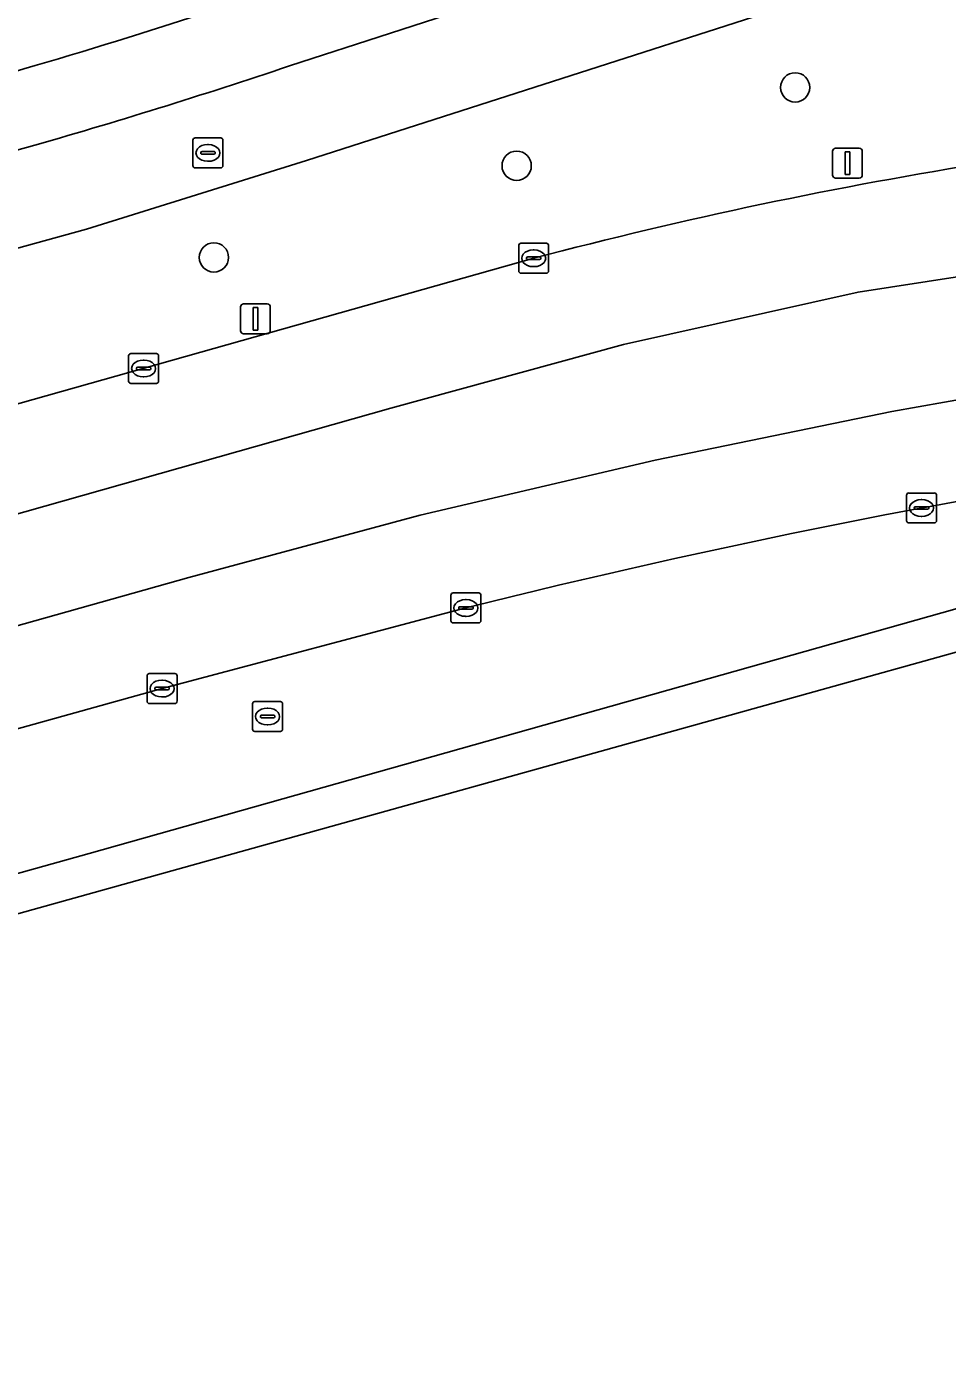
# Model space of a CAD drawing. Extents: x 159626 to 160723, y 388173 to 389416.
# Drawn here: x 159751.41 to 159782.17, y 388178.02 to 388222.21 of the extents above; entities that cross this region are included whole.
import ezdxf

# ---------------------------------------------------------------- set-up
doc = ezdxf.new("R2010")
doc.units = 0
for name, color, linetype in [('IMGEO_Berm_groen', 7, 'Continuous'), ('IMGEO_Boom', 7, 'Continuous'), ('IMGEO_Fietspad_open', 7, 'Continuous'), ('IMGEO_Kolk', 7, 'Continuous'), ('IMGEO_Lichtmast', 7, 'Continuous'), ('IMGEO_Rijbaan_regionaal_gesloten', 7, 'Continuous'), ('IMGEO_Rioolput', 7, 'Continuous'), ('IMGEO_Verkeerseiland_groen', 7, 'Continuous'), ('IMGEO_Voetpad_open', 7, 'Continuous')]:
    doc.layers.add(name, color=color, linetype=linetype)

msp = doc.modelspace()

# ---------------------------------------------------------------- linework, layer by layer
at = {"layer": 'IMGEO_Berm_groen'}
for points in [[(159755.968, 388222.214), (159767.275, 388225.855), (159784.145, 388231.332), (159839.772, 388246.983)], [(159815.575, 388234.187), (159800.46, 388229.908), (159784.816, 388225.479), (159760.765, 388217.733), (159753.42, 388215.443), (159716.557, 388205.279), (159707.14, 388202.733)], [(159698.021, 388194.611), (159698.713, 388194.811), (159768.35, 388214.47)]]:
    msp.add_lwpolyline(points, dxfattribs=at)
for centre, radius, start, end in [((159694.358, 388415.522), 202.889, 284.01742, 287.67782), ((159807.736, 388065.275), 154.306, 98.97994, 104.78831)]:
    msp.add_arc(centre, radius, start, end, dxfattribs=at)
at = {"layer": 'IMGEO_Boom'}
for centre in [(159777.082, 388220.177), (159767.782, 388217.562), (159757.673, 388214.498)]:
    msp.add_circle(centre, 0.489, dxfattribs=at)
at = {"layer": 'IMGEO_Fietspad_open'}
for points in [[(159822.575, 388239.522), (159803.017, 388233.924), (159784.206, 388228.672), (159783.809, 388228.543), (159760.201, 388220.898)], [(159707.14, 388202.733), (159716.557, 388205.279), (159753.42, 388215.443), (159760.765, 388217.733), (159784.816, 388225.479), (159800.46, 388229.908)], [(159751.413, 388218.17), (159710.741, 388206.957)]]:
    msp.add_lwpolyline(points, dxfattribs=at)
msp.add_arc((159697.111, 388408.618), 198.039, 285.91434, 288.57678, dxfattribs=at)
at = {"layer": 'IMGEO_Kolk'}
for p, q in [((159767.849, 388214.044), (159767.849, 388214.896)), ((159767.924, 388214.97), (159768.776, 388214.97)), ((159768.337, 388214.75), (159768.362, 388214.75)), ((159768.85, 388214.896), (159768.85, 388214.044)), ((159768.108, 388214.464), (159768.108, 388214.476)), ((159768.546, 388214.427), (159768.148, 388214.427)), ((159768.151, 388214.513), (159768.549, 388214.513)), ((159768.592, 388214.476), (159768.592, 388214.464)), ((159768.776, 388213.97), (159767.924, 388213.97)), ((159768.36, 388214.19), (159768.335, 388214.19)), ((159754.825, 388210.362), (159754.825, 388211.214)), ((159754.9, 388211.288), (159755.752, 388211.288)), ((159755.826, 388211.214), (159755.826, 388210.362)), ((159755.084, 388210.782), (159755.084, 388210.794)), ((159755.522, 388210.745), (159755.124, 388210.745)), ((159755.127, 388210.831), (159755.525, 388210.831)), ((159755.313, 388211.068), (159755.338, 388211.068)), ((159755.568, 388210.794), (159755.568, 388210.782)), ((159755.752, 388210.288), (159754.9, 388210.288)), ((159755.336, 388210.508), (159755.311, 388210.508)), ((159780.802, 388205.703), (159780.802, 388206.555)), ((159780.877, 388206.629), (159781.729, 388206.629)), ((159781.29, 388206.409), (159781.315, 388206.409)), ((159781.803, 388206.555), (159781.803, 388205.703)), ((159781.061, 388206.123), (159781.061, 388206.135)), ((159781.499, 388206.086), (159781.101, 388206.086)), ((159781.104, 388206.172), (159781.502, 388206.172)), ((159781.313, 388205.849), (159781.288, 388205.849)), ((159781.545, 388206.135), (159781.545, 388206.123)), ((159781.729, 388205.629), (159780.877, 388205.629)), ((159765.587, 388202.363), (159765.587, 388203.215)), ((159765.662, 388203.289), (159766.514, 388203.289)), ((159766.588, 388203.215), (159766.588, 388202.363)), ((159765.846, 388202.783), (159765.846, 388202.795)), ((159766.284, 388202.746), (159765.886, 388202.746)), ((159765.889, 388202.832), (159766.287, 388202.832)), ((159766.075, 388203.069), (159766.1, 388203.069)), ((159766.33, 388202.795), (159766.33, 388202.783)), ((159766.514, 388202.289), (159765.662, 388202.289)), ((159766.098, 388202.509), (159766.073, 388202.509)), ((159755.44, 388199.67), (159755.44, 388200.522)), ((159755.515, 388200.596), (159756.367, 388200.596)), ((159756.441, 388200.522), (159756.441, 388199.67)), ((159755.699, 388200.09), (159755.699, 388200.102)), ((159755.742, 388200.139), (159756.14, 388200.139)), ((159755.928, 388200.376), (159755.953, 388200.376)), ((159756.183, 388200.102), (159756.183, 388200.09)), ((159756.137, 388200.053), (159755.739, 388200.053)), ((159755.951, 388199.816), (159755.926, 388199.816)), ((159756.367, 388199.596), (159755.515, 388199.596))]:
    msp.add_line(p, q, dxfattribs=at)
for points in [[(159767.849, 388214.044), (159767.849, 388214.896)], [(159767.924, 388214.97), (159768.776, 388214.97)], [(159768.85, 388214.896), (159768.85, 388214.044)], [(159768.776, 388213.97), (159767.924, 388213.97)], [(159754.825, 388210.362), (159754.825, 388211.214)], [(159754.9, 388211.288), (159755.752, 388211.288)], [(159755.826, 388211.214), (159755.826, 388210.362)], [(159755.752, 388210.288), (159754.9, 388210.288)], [(159780.802, 388205.703), (159780.802, 388206.555)], [(159780.877, 388206.629), (159781.729, 388206.629)], [(159781.803, 388206.555), (159781.803, 388205.703)], [(159781.729, 388205.629), (159780.877, 388205.629)], [(159765.587, 388202.363), (159765.587, 388203.215)], [(159765.662, 388203.289), (159766.514, 388203.289)], [(159766.588, 388203.215), (159766.588, 388202.363)], [(159766.514, 388202.289), (159765.662, 388202.289)], [(159755.44, 388199.67), (159755.44, 388200.522)], [(159755.515, 388200.596), (159756.367, 388200.596)], [(159756.441, 388200.522), (159756.441, 388199.67)], [(159756.367, 388199.596), (159755.515, 388199.596)]]:
    msp.add_lwpolyline(points, dxfattribs=at)
for centre, radius, start, end in [((159767.926, 388214.894), 0.0765, 91.552, 178.448), ((159767.926, 388214.894), 0.0765, 91.552, 178.448), ((159768.774, 388214.894), 0.0765, 1.552, 88.448), ((159768.774, 388214.894), 0.0765, 1.552, 88.448), ((159768.148, 388214.473), 0.0403, 85.8775, 175.7526), ((159768.145, 388214.463), 0.0366, 178.938, 274.7102), ((159768.549, 388214.47), 0.043, 264.8664, 352.4533), ((159768.553, 388214.475), 0.0386, 1.7309, 96.639), ((159767.926, 388214.046), 0.0765, 181.552, 268.448), ((159767.926, 388214.046), 0.0765, 181.552, 268.448), ((159768.774, 388214.046), 0.0765, 271.552, 358.448), ((159768.774, 388214.046), 0.0765, 271.552, 358.448), ((159754.902, 388211.212), 0.0765, 91.552, 178.448), ((159754.902, 388211.212), 0.0765, 91.552, 178.448), ((159755.75, 388211.212), 0.0765, 1.552, 88.448), ((159755.75, 388211.212), 0.0765, 1.552, 88.448), ((159755.124, 388210.791), 0.0403, 85.8775, 175.7526), ((159755.121, 388210.781), 0.0366, 178.938, 274.7102), ((159755.525, 388210.788), 0.043, 264.8664, 352.4533), ((159755.529, 388210.793), 0.0386, 1.7309, 96.639), ((159754.902, 388210.364), 0.0765, 181.552, 268.448), ((159754.902, 388210.364), 0.0765, 181.552, 268.448), ((159755.75, 388210.364), 0.0765, 271.552, 358.448), ((159755.75, 388210.364), 0.0765, 271.552, 358.448), ((159780.879, 388206.553), 0.0765, 91.552, 178.448), ((159780.879, 388206.553), 0.0765, 91.552, 178.448), ((159781.727, 388206.553), 0.0765, 1.552, 88.448), ((159781.727, 388206.553), 0.0765, 1.552, 88.448), ((159781.101, 388206.132), 0.0403, 85.8775, 175.7526), ((159781.098, 388206.122), 0.0366, 178.938, 274.7102), ((159781.502, 388206.129), 0.043, 264.8664, 352.4533), ((159781.506, 388206.134), 0.0386, 1.7309, 96.639), ((159780.879, 388205.705), 0.0765, 181.552, 268.448), ((159780.879, 388205.705), 0.0765, 181.552, 268.448), ((159781.727, 388205.705), 0.0765, 271.552, 358.448), ((159781.727, 388205.705), 0.0765, 271.552, 358.448), ((159765.664, 388203.213), 0.0765, 91.552, 178.448), ((159765.664, 388203.213), 0.0765, 91.552, 178.448), ((159766.512, 388203.213), 0.0765, 1.552, 88.448), ((159766.512, 388203.213), 0.0765, 1.552, 88.448), ((159765.886, 388202.792), 0.0403, 85.8775, 175.7526), ((159765.883, 388202.782), 0.0366, 178.938, 274.7102), ((159766.287, 388202.789), 0.043, 264.8664, 352.4533), ((159766.291, 388202.794), 0.0386, 1.7309, 96.639), ((159765.664, 388202.365), 0.0765, 181.552, 268.448), ((159765.664, 388202.365), 0.0765, 181.552, 268.448), ((159766.512, 388202.365), 0.0765, 271.552, 358.448), ((159766.512, 388202.365), 0.0765, 271.552, 358.448), ((159755.517, 388200.52), 0.0765, 91.552, 178.448), ((159755.517, 388200.52), 0.0765, 91.552, 178.448), ((159756.365, 388200.52), 0.0765, 1.552, 88.448), ((159756.365, 388200.52), 0.0765, 1.552, 88.448), ((159755.739, 388200.099), 0.0403, 85.8775, 175.7526), ((159755.736, 388200.089), 0.0366, 178.938, 274.7102), ((159756.14, 388200.096), 0.043, 264.8664, 352.4533), ((159756.144, 388200.101), 0.0386, 1.7309, 96.639), ((159755.517, 388199.672), 0.0765, 181.552, 268.448), ((159755.517, 388199.672), 0.0765, 181.552, 268.448), ((159756.365, 388199.672), 0.0765, 271.552, 358.448), ((159756.365, 388199.672), 0.0765, 271.552, 358.448)]:
    msp.add_arc(centre, radius, start, end, dxfattribs=at)
for centre, major_axis, ratio, start_param, end_param in [((159768.336, 388214.47), (-0.387, 0.002), 0.722429, 4.712389, 7.853982), ((159768.361, 388214.47), (-0.39, 0.002), 0.717154, 1.570796, 4.712389), ((159755.312, 388210.788), (-0.387, 0.002), 0.722429, 4.712389, 7.853982), ((159755.337, 388210.788), (-0.39, 0.002), 0.717154, 1.570796, 4.712389), ((159781.289, 388206.129), (-0.387, 0.002), 0.722429, 4.712389, 7.853982), ((159781.314, 388206.129), (-0.39, 0.002), 0.717154, 1.570796, 4.712389), ((159766.074, 388202.789), (-0.387, 0.002), 0.722429, 4.712389, 7.853982), ((159766.099, 388202.789), (-0.39, 0.002), 0.717154, 1.570796, 4.712389), ((159755.927, 388200.096), (-0.387, 0.002), 0.722429, 4.712389, 7.853982), ((159755.952, 388200.096), (-0.39, 0.002), 0.717154, 1.570796, 4.712389)]:
    msp.add_ellipse(centre, major_axis=major_axis, ratio=ratio, start_param=start_param, end_param=end_param, dxfattribs=at)
at = {"layer": 'IMGEO_Lichtmast'}
for p, q in [((159778.334, 388217.247), (159778.334, 388218.047)), ((159778.334, 388218.047), (159778.334, 388217.247)), ((159778.434, 388218.147), (159779.224, 388218.147)), ((159779.224, 388218.147), (159778.434, 388218.147)), ((159779.324, 388218.047), (159779.324, 388217.247)), ((159779.324, 388217.247), (159779.324, 388218.047)), ((159779.224, 388217.147), (159778.434, 388217.147)), ((159778.434, 388217.147), (159779.224, 388217.147)), ((159758.664, 388212.947), (159759.454, 388212.947)), ((159759.454, 388212.947), (159758.664, 388212.947)), ((159758.564, 388212.047), (159758.564, 388212.847)), ((159758.564, 388212.847), (159758.564, 388212.047)), ((159759.554, 388212.847), (159759.554, 388212.047)), ((159759.554, 388212.047), (159759.554, 388212.847)), ((159759.454, 388211.947), (159758.664, 388211.947)), ((159758.664, 388211.947), (159759.454, 388211.947))]:
    msp.add_line(p, q, dxfattribs=at)
for points in [[(159778.754, 388218.022), (159778.904, 388218.022), (159778.904, 388217.272), (159778.754, 388217.272), (159778.754, 388218.022)], [(159758.984, 388212.822), (159759.134, 388212.822), (159759.134, 388212.072), (159758.984, 388212.072), (159758.984, 388212.822)]]:
    msp.add_lwpolyline(points, dxfattribs=at)
for centre, start, end in [((159778.434, 388218.047), 90, 180), ((159778.434, 388218.047), 90, 180), ((159779.224, 388218.047), 0, 90), ((159779.224, 388218.047), 360, 90), ((159778.434, 388217.247), 180, 270), ((159778.434, 388217.247), 180, 270), ((159779.224, 388217.247), 270, 0), ((159779.224, 388217.247), 270, 0), ((159758.664, 388212.847), 90, 180), ((159758.664, 388212.847), 90, 180), ((159759.454, 388212.847), 0, 90), ((159759.454, 388212.847), 360, 90), ((159758.664, 388212.047), 180, 270), ((159758.664, 388212.047), 180, 270), ((159759.454, 388212.047), 270, 0), ((159759.454, 388212.047), 270, 0)]:
    msp.add_arc(centre, 0.1, start, end, dxfattribs=at)
at = {"layer": 'IMGEO_Rijbaan_regionaal_gesloten'}
for points in [[(159698.928, 388178.017), (159861.579, 388223.398), (160022.114, 388268.189), (160021.708, 388269.57), (160016.34, 388268.102)], [(159768.35, 388214.47), (159698.713, 388194.811), (159698.021, 388194.611), (159694.709, 388193.686), (159695.645, 388190.208), (159702.939, 388192.343), (159712.26, 388194.947), (159725.074, 388198.53), (159740.381, 388202.888), (159755.877, 388207.277), (159763.578, 388209.464), (159771.35, 388211.588), (159779.184, 388213.342), (159787.18, 388214.573), (159795.152, 388215.54), (159803.176, 388216.453), (159811.042, 388217.287), (159816.725, 388218.138)], [(159787.18, 388214.573), (159779.184, 388213.342), (159771.35, 388211.588), (159763.578, 388209.464), (159755.877, 388207.277), (159740.381, 388202.888), (159725.074, 388198.53), (159712.26, 388194.947), (159702.939, 388192.343), (159695.645, 388190.208), (159696.551, 388186.842), (159705.731, 388189.441), (159718.301, 388192.965), (159733.691, 388197.291), (159749.105, 388201.637), (159756.837, 388203.804), (159764.561, 388205.889), (159772.412, 388207.729), (159780.309, 388209.35), (159788.222, 388210.75)], [(159788.222, 388210.75), (159780.309, 388209.35), (159772.412, 388207.729), (159764.561, 388205.889), (159756.837, 388203.804), (159749.105, 388201.637), (159733.691, 388197.291), (159718.301, 388192.965), (159705.731, 388189.441), (159696.551, 388186.842), (159697.417, 388183.627), (159700.717, 388184.545), (159701.565, 388184.785), (159743.865, 388196.735), (159755.941, 388200.096), (159766.088, 388202.789)], [(159796.01, 388206.591), (159794.4, 388206.136), (159753.508, 388194.583), (159723.849, 388186.307), (159701.9, 388180.24), (159698.584, 388179.305), (159698.928, 388178.017)]]:
    msp.add_lwpolyline(points, dxfattribs=at)
for centre, radius, start, end in [((159807.736, 388065.275), 154.306, 98.97994, 104.78831), ((159829.802, 387948.881), 261.78, 98.50955, 104.08649)]:
    msp.add_arc(centre, radius, start, end, dxfattribs=at)
at = {"layer": 'IMGEO_Rioolput'}
for p, q in [((159756.973, 388217.564), (159756.973, 388218.416)), ((159757.048, 388218.49), (159757.9, 388218.49)), ((159757.461, 388218.27), (159757.486, 388218.27)), ((159757.974, 388218.416), (159757.974, 388217.564)), ((159757.232, 388217.984), (159757.232, 388217.996)), ((159757.67, 388217.947), (159757.272, 388217.947)), ((159757.275, 388218.033), (159757.673, 388218.033)), ((159757.716, 388217.996), (159757.716, 388217.984)), ((159757.9, 388217.49), (159757.048, 388217.49)), ((159757.484, 388217.71), (159757.459, 388217.71)), ((159759.039, 388199.662), (159759.891, 388199.662)), ((159758.964, 388198.736), (159758.964, 388199.588)), ((159759.266, 388199.205), (159759.664, 388199.205)), ((159759.452, 388199.442), (159759.477, 388199.442)), ((159759.965, 388199.588), (159759.965, 388198.736)), ((159759.223, 388199.156), (159759.223, 388199.168)), ((159759.661, 388199.119), (159759.263, 388199.119)), ((159759.475, 388198.882), (159759.45, 388198.882)), ((159759.707, 388199.168), (159759.707, 388199.156)), ((159759.891, 388198.662), (159759.039, 388198.662))]:
    msp.add_line(p, q, dxfattribs=at)
for points in [[(159756.973, 388217.564), (159756.973, 388218.416)], [(159757.048, 388218.49), (159757.9, 388218.49)], [(159757.974, 388218.416), (159757.974, 388217.564)], [(159757.9, 388217.49), (159757.048, 388217.49)], [(159759.039, 388199.662), (159759.891, 388199.662)], [(159758.964, 388198.736), (159758.964, 388199.588)], [(159759.965, 388199.588), (159759.965, 388198.736)], [(159759.891, 388198.662), (159759.039, 388198.662)]]:
    msp.add_lwpolyline(points, dxfattribs=at)
for centre, radius, start, end in [((159757.05, 388218.414), 0.0765, 91.552, 178.448), ((159757.05, 388218.414), 0.0765, 91.552, 178.448), ((159757.898, 388218.414), 0.0765, 1.552, 88.448), ((159757.898, 388218.414), 0.0765, 1.552, 88.448), ((159757.272, 388217.993), 0.0403, 85.8775, 175.7526), ((159757.269, 388217.983), 0.0366, 178.938, 274.7102), ((159757.673, 388217.99), 0.043, 264.8664, 352.4533), ((159757.677, 388217.995), 0.0386, 1.7309, 96.639), ((159757.05, 388217.566), 0.0765, 181.552, 268.448), ((159757.05, 388217.566), 0.0765, 181.552, 268.448), ((159757.898, 388217.566), 0.0765, 271.552, 358.448), ((159757.898, 388217.566), 0.0765, 271.552, 358.448), ((159759.041, 388199.586), 0.0765, 91.552, 178.448), ((159759.041, 388199.586), 0.0765, 91.552, 178.448), ((159759.889, 388199.586), 0.0765, 1.552, 88.448), ((159759.889, 388199.586), 0.0765, 1.552, 88.448), ((159759.263, 388199.165), 0.0403, 85.8775, 175.7526), ((159759.668, 388199.167), 0.0386, 1.7309, 96.639), ((159759.26, 388199.155), 0.0366, 178.938, 274.7102), ((159759.664, 388199.162), 0.043, 264.8664, 352.4533), ((159759.041, 388198.738), 0.0765, 181.552, 268.448), ((159759.041, 388198.738), 0.0765, 181.552, 268.448), ((159759.889, 388198.738), 0.0765, 271.552, 358.448), ((159759.889, 388198.738), 0.0765, 271.552, 358.448)]:
    msp.add_arc(centre, radius, start, end, dxfattribs=at)
for centre, major_axis, ratio, start_param, end_param in [((159757.46, 388217.99), (-0.387, 0.002), 0.722429, 4.712389, 7.853982), ((159757.485, 388217.99), (-0.39, 0.002), 0.717154, 1.570796, 4.712389), ((159759.451, 388199.162), (-0.387, 0.002), 0.722429, 4.712389, 7.853982), ((159759.476, 388199.162), (-0.39, 0.002), 0.717154, 1.570796, 4.712389)]:
    msp.add_ellipse(centre, major_axis=major_axis, ratio=ratio, start_param=start_param, end_param=end_param, dxfattribs=at)
at = {"layer": 'IMGEO_Verkeerseiland_groen'}
for points in [[(159701.9, 388180.24), (159723.849, 388186.307), (159753.508, 388194.583), (159794.4, 388206.136)], [(159766.088, 388202.789), (159755.941, 388200.096), (159743.865, 388196.735), (159701.565, 388184.785), (159700.717, 388184.545)]]:
    msp.add_lwpolyline(points, dxfattribs=at)
msp.add_arc((159829.802, 387948.881), 261.78, 98.50955, 104.08649, dxfattribs=at)
at = {"layer": 'IMGEO_Voetpad_open'}
for points in [[(160014.596, 388292.994), (160013.985, 388295.31), (160013.03, 388294.925), (160000, 388291.371), (159940.482, 388274.742), (159893.644, 388261.656), (159890.751, 388260.859), (159859.945, 388252.179), (159854.746, 388250.727), (159853.266, 388250.313), (159853.151, 388250.281), (159853.021, 388250.711), (159850.494, 388250), (159845.138, 388248.493), (159844.644, 388248.354), (159842.921, 388247.869), (159839.772, 388246.983), (159784.145, 388231.332), (159767.275, 388225.855), (159755.968, 388222.214)], [(159760.201, 388220.898), (159783.809, 388228.543)], [(159710.741, 388206.957), (159751.413, 388218.17)]]:
    msp.add_lwpolyline(points, dxfattribs=at)
for centre, radius, start, end in [((159694.358, 388415.522), 202.889, 284.01742, 287.67782), ((159697.111, 388408.618), 198.039, 285.91434, 288.57678)]:
    msp.add_arc(centre, radius, start, end, dxfattribs=at)

doc.saveas('drawing.dxf')
